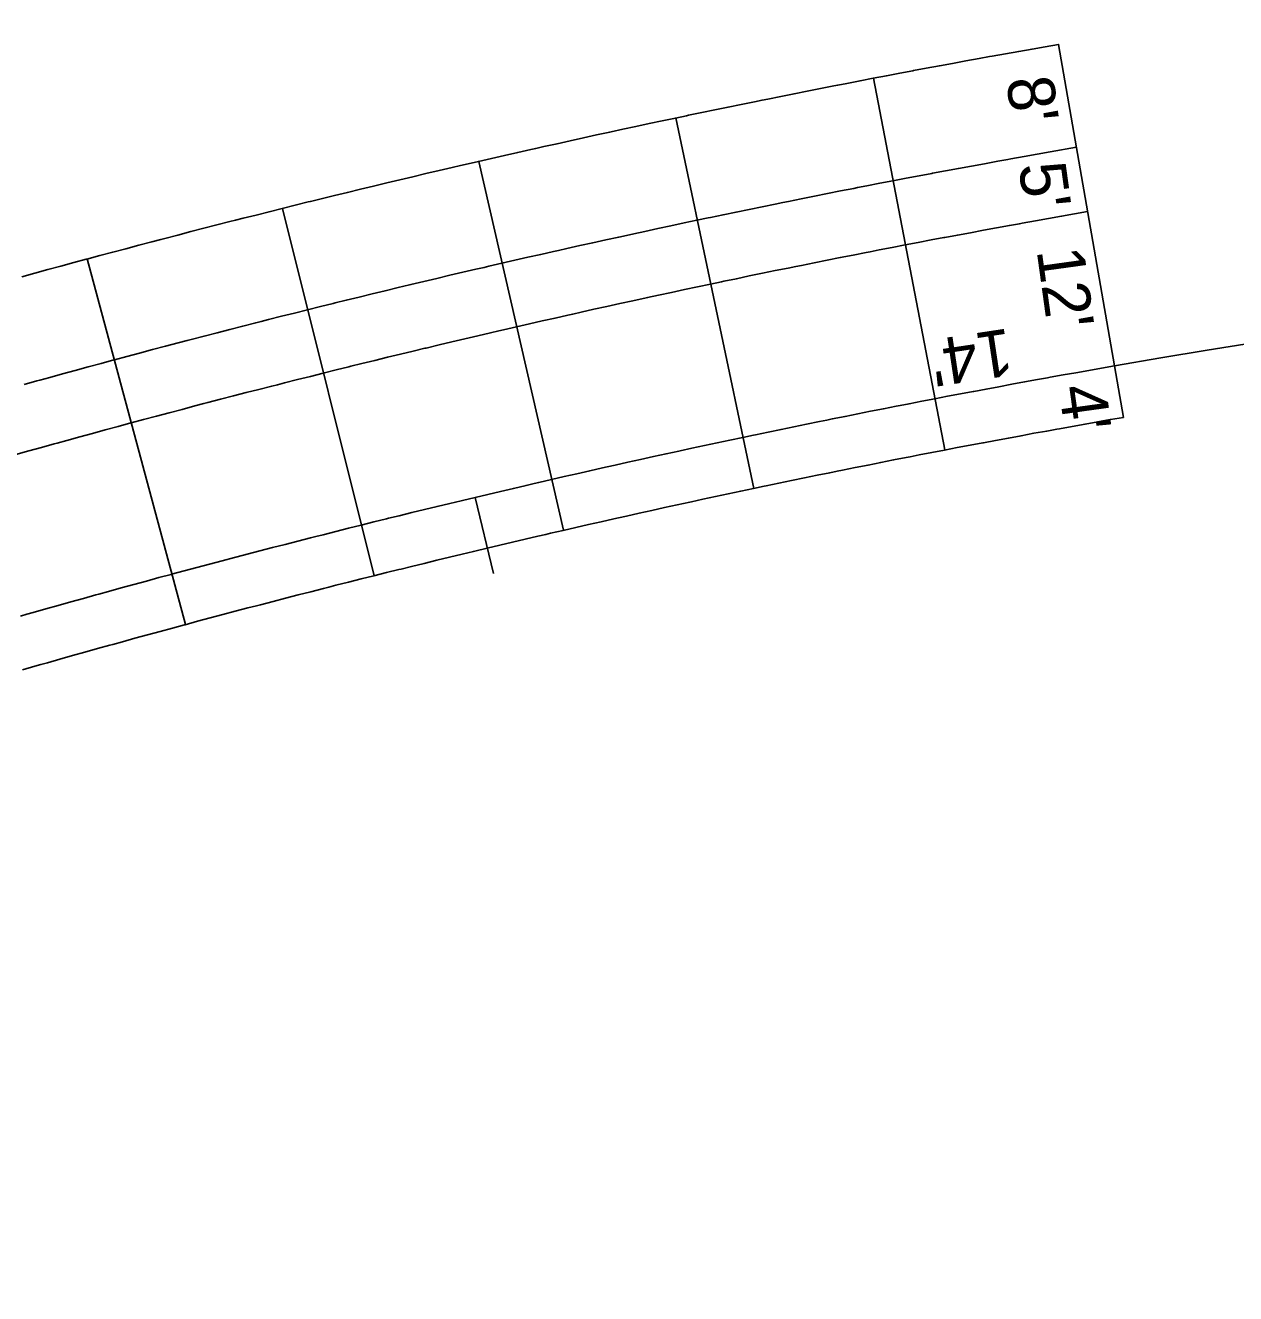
# Model space of a CAD drawing. Extents: x 2145147 to 2158018, y 137519 to 148068.
# Drawn here: x 2150417.8 to 2150510.5, y 143485.8 to 143582.9 of the extents above; entities that cross this region are included whole.
import ezdxf

# ---------------------------------------------------------------- set-up
doc = ezdxf.new("R2010")
doc.units = 0
for name, color, linetype in [('PR_Align_Ramp_A', 7, 'Continuous'), ('PR_Align_Ramp_B', 7, 'Continuous'), ('PR_Dimensions', 7, 'Continuous'), ('PR_Joint_Contraction', 7, 'Continuous'), ('PR_Joint_Long', 7, 'Continuous'), ('PR_Road_Concrete', 7, 'Continuous')]:
    doc.layers.add(name, color=color, linetype=linetype)

msp = doc.modelspace()

# ---------------------------------------------------------------- linework, layer by layer
at = {"layer": 'PR_Align_Ramp_A'}
msp.add_lwpolyline([(2150453.667, 143540.936), (2150452.28, 143546.774)], dxfattribs=at)
msp.add_arc((2150641.524, 142750.44), 818.511, 334.171957, 99.868077, dxfattribs=at)
at = {"layer": 'PR_Align_Ramp_B'}
msp.add_arc((2151085.747, 143191.052), 848.826, 152.505099, 261.840906, dxfattribs=at)
at = {"layer": 'PR_Joint_Contraction'}
for p, q in [((2150482.797, 143578.883), (2150488.254, 143550.401)), ((2150467.643, 143575.835), (2150473.621, 143547.457)), ((2150452.547, 143572.51), (2150459.044, 143544.247)), ((2150437.514, 143568.909), (2150444.528, 143540.77)), ((2150422.55, 143565.033), (2150430.078, 143537.027))]:
    msp.add_line(p, q, dxfattribs=at)
at = {"layer": 'PR_Joint_Long'}
for points in [[(2150498.334, 143573.592), (2150496.321, 143573.237), (2150495.318, 143573.06), (2150494.317, 143572.881), (2150493.298, 143572.699), (2150493.072, 143572.657), (2150492.301, 143572.518), (2150491.296, 143572.334), (2150490.296, 143572.151), (2150489.295, 143571.966), (2150488.297, 143571.781), (2150487.31, 143571.597), (2150487.245, 143571.584), (2150486.28, 143571.402), (2150485.279, 143571.212), (2150484.279, 143571.021), (2150483.281, 143570.83), (2150482.264, 143570.633), (2150481.574, 143570.498), (2150481.268, 143570.438), (2150480.27, 143570.243), (2150479.27, 143570.045), (2150478.272, 143569.847), (2150477.258, 143569.645), (2150476.273, 143569.446), (2150475.85, 143569.361), (2150475.255, 143569.24), (2150474.268, 143569.039), (2150473.27, 143568.835), (2150472.258, 143568.626), (2150471.26, 143568.419), (2150470.296, 143568.217), (2150470.12, 143568.181), (2150469.263, 143568), (2150468.275, 143567.792), (2150467.269, 143567.578), (2150466.266, 143567.364), (2150465.268, 143567.148), (2150464.428, 143566.967), (2150464.314, 143566.942), (2150463.275, 143566.716), (2150462.281, 143566.498), (2150461.287, 143566.28), (2150460.285, 143566.058), (2150459.292, 143565.836), (2150458.659, 143565.694), (2150458.281, 143565.609), (2150457.299, 143565.388), (2150456.306, 143565.163), (2150455.315, 143564.937), (2150454.314, 143564.708), (2150453.317, 143564.478), (2150452.953, 143564.393), (2150452.322, 143564.247), (2150451.333, 143564.016), (2150450.333, 143563.782), (2150449.342, 143563.548), (2150448.353, 143563.314), (2150447.355, 143563.076), (2150447.249, 143563.051), (2150446.366, 143562.839), (2150445.367, 143562.599), (2150444.378, 143562.359), (2150443.39, 143562.119), (2150442.397, 143561.875), (2150441.561, 143561.67), (2150441.388, 143561.627), (2150440.419, 143561.387), (2150439.422, 143561.14), (2150438.434, 143560.892), (2150437.446, 143560.645), (2150436.453, 143560.394), (2150435.89, 143560.251), (2150435.463, 143560.143), (2150434.473, 143559.89), (2150433.486, 143559.637), (2150432.5, 143559.383), (2150431.508, 143559.126), (2150430.527, 143558.87), (2150430.223, 143558.791), (2150429.529, 143558.609), (2150428.545, 143558.35), (2150427.56, 143558.09), (2150426.568, 143557.826), (2150425.586, 143557.564), (2150424.651, 143557.313), (2150424.603, 143557.301), (2150423.619, 143557.036), (2150422.63, 143556.768), (2150421.639, 143556.498), (2150420.659, 143556.23), (2150419.679, 143555.961), (2150418.918, 143555.751), (2150418.69, 143555.688), (2150417.715, 143555.417)], [(2150499.184, 143568.663), (2150498.187, 143568.489), (2150497.191, 143568.313), (2150496.193, 143568.137), (2150495.197, 143567.959), (2150494.188, 143567.778), (2150493.966, 143567.738), (2150493.195, 143567.599), (2150492.197, 143567.416), (2150491.201, 143567.234), (2150490.205, 143567.049), (2150489.212, 143566.866), (2150488.24, 143566.684), (2150488.18, 143566.672), (2150487.21, 143566.489), (2150486.214, 143566.3), (2150485.22, 143566.11), (2150484.226, 143565.92), (2150483.219, 143565.725), (2150482.534, 143565.591), (2150482.228, 143565.531), (2150481.235, 143565.337), (2150480.24, 143565.14), (2150479.247, 143564.944), (2150478.243, 143564.743), (2150477.259, 143564.544), (2150476.839, 143564.46), (2150476.253, 143564.341), (2150475.267, 143564.14), (2150474.275, 143563.937), (2150473.273, 143563.73), (2150472.28, 143563.524), (2150471.312, 143563.322), (2150471.142, 143563.287), (2150470.295, 143563.108), (2150469.309, 143562.9), (2150468.312, 143562.688), (2150467.317, 143562.475), (2150466.324, 143562.261), (2150465.475, 143562.077), (2150465.363, 143562.054), (2150464.342, 143561.831), (2150463.353, 143561.615), (2150462.365, 143561.397), (2150461.371, 143561.177), (2150460.382, 143560.956), (2150459.755, 143560.816), (2150459.382, 143560.732), (2150458.401, 143560.511), (2150457.414, 143560.287), (2150456.427, 143560.062), (2150455.434, 143559.835), (2150454.444, 143559.606), (2150454.083, 143559.523), (2150453.455, 143559.377), (2150452.471, 143559.147), (2150451.478, 143558.915), (2150450.492, 143558.682), (2150449.508, 143558.449), (2150448.517, 143558.213), (2150448.414, 143558.189), (2150447.533, 143557.977), (2150446.542, 143557.739), (2150445.558, 143557.5), (2150444.575, 143557.261), (2150443.588, 143557.019), (2150442.76, 143556.816), (2150442.591, 143556.774), (2150441.621, 143556.534), (2150440.632, 143556.288), (2150439.649, 143556.042), (2150438.666, 143555.796), (2150437.68, 143555.547), (2150437.121, 143555.405), (2150436.697, 143555.297), (2150435.713, 143555.046), (2150434.731, 143554.794), (2150433.75, 143554.542), (2150432.765, 143554.286), (2150431.788, 143554.032), (2150431.487, 143553.953), (2150430.799, 143553.773), (2150429.82, 143553.515), (2150428.84, 143553.257), (2150427.856, 143552.995), (2150426.879, 143552.734), (2150425.934, 143552.481), (2150425.889, 143552.469), (2150424.922, 143552.208), (2150423.94, 143551.943), (2150422.957, 143551.675), (2150421.981, 143551.408), (2150421.006, 143551.14), (2150420.249, 143550.931), (2150420.024, 143550.869), (2150419.053, 143550.6), (2150418.071, 143550.327), (2150417.09, 143550.051)], [(2150501.248, 143556.842), (2150500.263, 143556.67), (2150499.278, 143556.496), (2150498.293, 143556.322), (2150497.309, 143556.146), (2150496.324, 143555.97), (2150496.111, 143555.931), (2150495.34, 143555.792), (2150494.357, 143555.612), (2150493.373, 143555.432), (2150492.39, 143555.25), (2150491.407, 143555.068), (2150490.471, 143554.893), (2150490.424, 143554.884), (2150489.441, 143554.698), (2150488.458, 143554.512), (2150487.476, 143554.324), (2150486.494, 143554.136), (2150485.512, 143553.946), (2150484.838, 143553.814), (2150484.531, 143553.754), (2150483.55, 143553.562), (2150482.568, 143553.368), (2150481.588, 143553.174), (2150480.607, 143552.978), (2150479.627, 143552.78), (2150479.213, 143552.697), (2150478.647, 143552.582), (2150477.667, 143552.382), (2150476.687, 143552.182), (2150475.708, 143551.98), (2150474.728, 143551.776), (2150473.75, 143551.572), (2150473.595, 143551.54), (2150472.771, 143551.366), (2150471.793, 143551.16), (2150470.814, 143550.952), (2150469.837, 143550.743), (2150468.859, 143550.532), (2150467.986, 143550.343), (2150467.882, 143550.321), (2150466.904, 143550.108), (2150465.928, 143549.894), (2150464.951, 143549.679), (2150463.975, 143549.463), (2150462.999, 143549.245), (2150462.386, 143549.108), (2150462.023, 143549.026), (2150461.047, 143548.806), (2150460.072, 143548.585), (2150459.097, 143548.363), (2150458.122, 143548.14), (2150457.148, 143547.915), (2150456.794, 143547.833), (2150456.174, 143547.689), (2150455.2, 143547.462), (2150454.226, 143547.234), (2150453.253, 143547.004), (2150452.28, 143546.774), (2150451.307, 143546.542), (2150451.211, 143546.519), (2150450.335, 143546.309), (2150449.362, 143546.075), (2150448.391, 143545.839), (2150447.419, 143545.603), (2150446.448, 143545.365), (2150445.638, 143545.166), (2150445.477, 143545.126), (2150444.506, 143544.886), (2150443.535, 143544.645), (2150442.565, 143544.402), (2150441.595, 143544.159), (2150440.626, 143543.914), (2150440.074, 143543.774), (2150439.657, 143543.668), (2150438.688, 143543.421), (2150437.719, 143543.172), (2150436.751, 143542.923), (2150435.783, 143542.672), (2150434.815, 143542.42), (2150434.52, 143542.343), (2150433.847, 143542.167), (2150432.88, 143541.912), (2150431.913, 143541.657), (2150430.947, 143541.4), (2150429.981, 143541.142), (2150429.015, 143540.883), (2150428.977, 143540.873), (2150428.049, 143540.623), (2150427.084, 143540.362), (2150426.119, 143540.099), (2150425.155, 143539.835), (2150424.19, 143539.57), (2150423.443, 143539.364), (2150423.226, 143539.304), (2150422.263, 143539.037), (2150421.299, 143538.769), (2150420.337, 143538.499), (2150419.374, 143538.228), (2150418.412, 143537.956), (2150417.921, 143537.817), (2150417.45, 143537.683)]]:
    msp.add_lwpolyline(points, dxfattribs=at)
at = {"layer": 'PR_Road_Concrete'}
msp.add_line((2150496.963, 143581.472), (2150501.933, 143552.901), dxfattribs=at)
for points in [[(2150496.963, 143581.472), (2150496.963, 143581.472), (2150495.948, 143581.294), (2150494.933, 143581.116), (2150493.918, 143580.936), (2150492.904, 143580.755), (2150491.89, 143580.573), (2150491.67, 143580.534), (2150490.876, 143580.39), (2150489.862, 143580.205), (2150488.848, 143580.019), (2150487.835, 143579.832), (2150486.821, 143579.644), (2150485.857, 143579.463), (2150485.808, 143579.454), (2150484.796, 143579.263), (2150483.783, 143579.071), (2150482.771, 143578.878), (2150481.759, 143578.683), (2150480.747, 143578.487), (2150480.052, 143578.352), (2150479.736, 143578.29), (2150478.724, 143578.092), (2150477.713, 143577.892), (2150476.703, 143577.692), (2150475.692, 143577.49), (2150474.682, 143577.286), (2150474.255, 143577.2), (2150473.672, 143577.082), (2150472.662, 143576.876), (2150471.652, 143576.669), (2150470.643, 143576.461), (2150469.634, 143576.252), (2150468.625, 143576.041), (2150468.466, 143576.008), (2150467.617, 143575.829), (2150466.608, 143575.616), (2150465.6, 143575.402), (2150464.593, 143575.186), (2150463.585, 143574.97), (2150462.686, 143574.775), (2150462.578, 143574.752), (2150461.571, 143574.532), (2150460.564, 143574.312), (2150459.558, 143574.09), (2150458.552, 143573.867), (2150457.546, 143573.643), (2150456.914, 143573.502), (2150456.54, 143573.418), (2150455.535, 143573.191), (2150454.53, 143572.963), (2150453.525, 143572.734), (2150452.521, 143572.504), (2150451.516, 143572.272), (2150451.152, 143572.188), (2150450.513, 143572.04), (2150449.509, 143571.806), (2150448.506, 143571.57), (2150447.503, 143571.334), (2150446.5, 143571.096), (2150445.497, 143570.858), (2150445.398, 143570.834), (2150444.495, 143570.617), (2150443.493, 143570.376), (2150442.492, 143570.134), (2150441.49, 143569.89), (2150440.489, 143569.645), (2150439.655, 143569.44), (2150439.489, 143569.399), (2150438.488, 143569.151), (2150437.488, 143568.902), (2150436.488, 143568.653), (2150435.489, 143568.401), (2150434.49, 143568.149), (2150433.921, 143568.005), (2150433.491, 143567.896), (2150432.492, 143567.641), (2150431.494, 143567.385), (2150430.496, 143567.128), (2150429.498, 143566.869), (2150428.501, 143566.609), (2150428.198, 143566.53), (2150427.504, 143566.349), (2150426.508, 143566.087), (2150425.511, 143565.823), (2150424.515, 143565.559), (2150423.519, 143565.293), (2150422.524, 143565.026), (2150422.485, 143565.015), (2150421.529, 143564.758), (2150420.534, 143564.488), (2150419.54, 143564.218), (2150418.546, 143563.946), (2150417.552, 143563.673)], [(2150501.933, 143552.901), (2150501.933, 143552.901), (2150500.953, 143552.73), (2150499.973, 143552.557), (2150498.993, 143552.384), (2150498.013, 143552.209), (2150497.034, 143552.033), (2150496.822, 143551.995), (2150496.055, 143551.856), (2150495.076, 143551.678), (2150494.097, 143551.498), (2150493.118, 143551.317), (2150492.14, 143551.135), (2150491.209, 143550.961), (2150491.162, 143550.952), (2150490.184, 143550.768), (2150489.206, 143550.583), (2150488.229, 143550.396), (2150487.252, 143550.208), (2150486.275, 143550.019), (2150485.604, 143549.888), (2150485.298, 143549.829), (2150484.322, 143549.637), (2150483.345, 143549.445), (2150482.369, 143549.251), (2150481.393, 143549.056), (2150480.418, 143548.859), (2150480.006, 143548.776), (2150479.442, 143548.662), (2150478.467, 143548.463), (2150477.493, 143548.264), (2150476.518, 143548.063), (2150475.544, 143547.86), (2150474.569, 143547.657), (2150474.416, 143547.625), (2150473.596, 143547.452), (2150472.622, 143547.247), (2150471.649, 143547.04), (2150470.676, 143546.832), (2150469.703, 143546.622), (2150468.834, 143546.434), (2150468.73, 143546.412), (2150467.758, 143546.2), (2150466.786, 143545.987), (2150465.814, 143545.773), (2150464.842, 143545.558), (2150463.871, 143545.341), (2150463.261, 143545.205), (2150462.9, 143545.124), (2150461.929, 143544.905), (2150460.959, 143544.685), (2150459.989, 143544.464), (2150459.019, 143544.241), (2150458.049, 143544.018), (2150457.697, 143543.936), (2150457.08, 143543.793), (2150456.11, 143543.567), (2150455.142, 143543.34), (2150454.173, 143543.112), (2150453.205, 143542.882), (2150452.237, 143542.651), (2150452.141, 143542.629), (2150451.269, 143542.42), (2150450.302, 143542.187), (2150449.334, 143541.952), (2150448.367, 143541.717), (2150447.401, 143541.48), (2150446.595, 143541.282), (2150446.435, 143541.243), (2150445.469, 143541.004), (2150444.503, 143540.764), (2150443.537, 143540.522), (2150442.572, 143540.28), (2150441.608, 143540.036), (2150441.059, 143539.897), (2150440.643, 143539.791), (2150439.679, 143539.545), (2150438.715, 143539.298), (2150437.751, 143539.05), (2150436.788, 143538.8), (2150435.825, 143538.55), (2150435.532, 143538.473), (2150434.862, 143538.298), (2150433.9, 143538.045), (2150432.938, 143537.79), (2150431.976, 143537.535), (2150431.015, 143537.278), (2150430.053, 143537.02), (2150430.015, 143537.01), (2150429.093, 143536.762), (2150428.132, 143536.501), (2150427.172, 143536.24), (2150426.212, 143535.978), (2150425.252, 143535.714), (2150424.509, 143535.509), (2150424.293, 143535.449), (2150423.334, 143535.183), (2150422.376, 143534.916), (2150421.417, 143534.648), (2150420.46, 143534.378), (2150419.502, 143534.108), (2150419.013, 143533.969), (2150418.545, 143533.836), (2150417.588, 143533.563)]]:
    msp.add_lwpolyline(points, dxfattribs=at)

# ---------------------------------------------------------------- texts
at = {"layer": 'PR_Dimensions'}
for s, rotation, p in [("8'", 277.87526, (2150492.945, 143578.801)), ("5'", 277.87526, (2150493.89, 143572.223)), ("12'", 277.87526, (2150495.281, 143565.696)), ("14'", 188.59721, (2150493.137, 143559.73)), ("4'", 277.87526, (2150496.968, 143555.193))]:
    msp.add_text(s, height=3.6, rotation=rotation, dxfattribs=at).set_placement(p)

doc.saveas('drawing.dxf')
